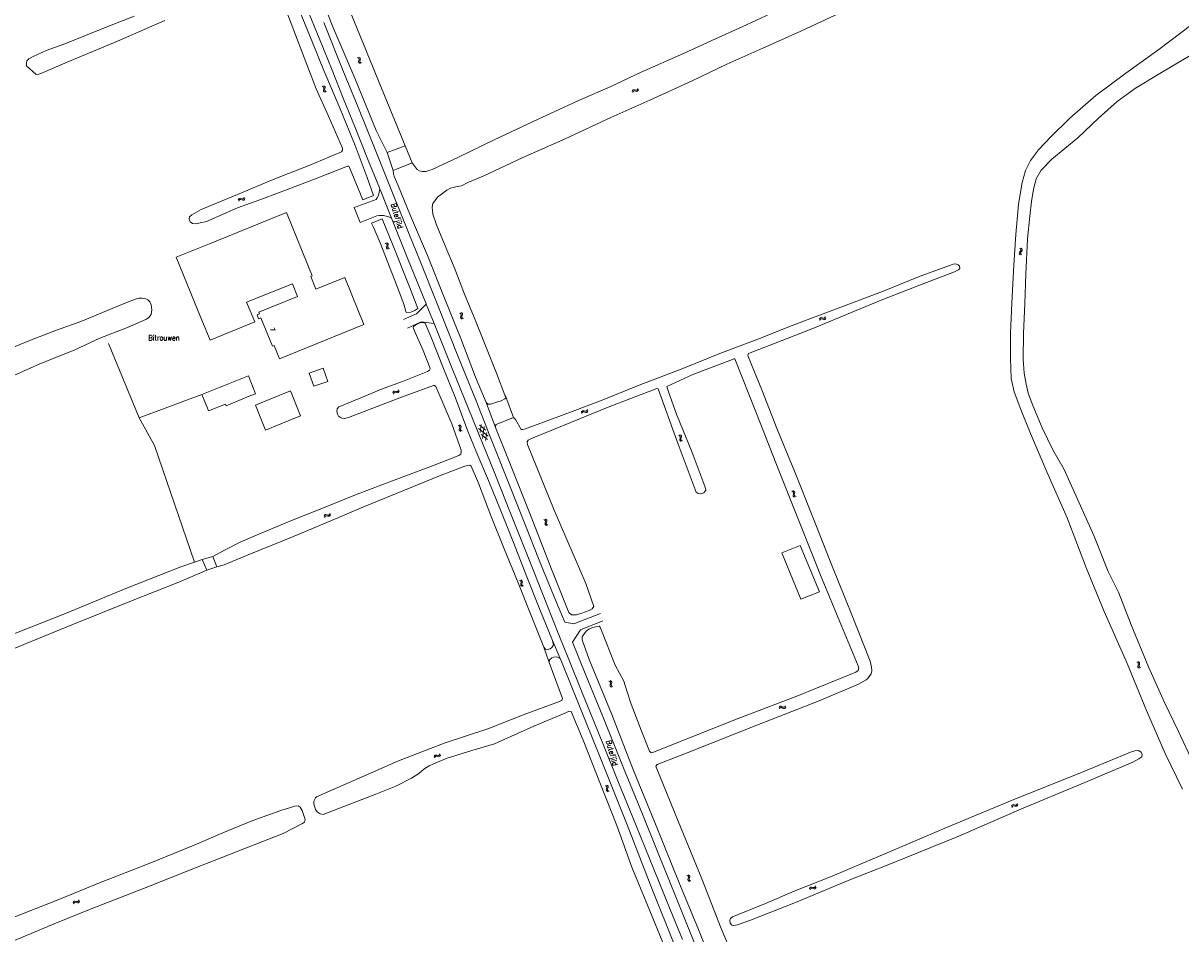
# Model space of a CAD drawing. Header units: metres. Extents: x 189705 to 199106, y 581686 to 588448.
# Tile 283 of 555: x 193419 to 193856, y 585067 to 585411. Entities that reach past the tile are written whole.
import ezdxf

# ---------------------------------------------------------------- set-up
doc = ezdxf.new("R2010")
doc.units = ezdxf.units.M
doc.layers.add('B-WA-OG-GBKN-G', color=7, linetype='Continuous', lineweight=18)
doc.styles.add('Style-STANDARD', font='STANDARD.shx')

msp = doc.modelspace()

# ---------------------------------------------------------------- linework, layer by layer
at = {"layer": 'B-WA-OG-GBKN-G'}
for p, q in [((193545.807, 585398.322), (193545.434, 585398.489)), ((193546.042, 585398.081), (193545.807, 585398.322)), ((193545.868, 585396.965), (193545.973, 585397.359)), ((193545.906, 585396.629), (193545.868, 585396.965)), ((193546.256, 585398.534), (193545.883, 585398.701)), ((193546.138, 585396.397), (193545.906, 585396.629)), ((193545.973, 585397.359), (193546.077, 585397.753)), ((193546.077, 585397.753), (193546.042, 585398.081)), ((193546.493, 585398.294), (193546.256, 585398.534)), ((193546.32, 585397.17), (193546.421, 585397.572)), ((193546.358, 585396.846), (193546.32, 585397.17)), ((193546.588, 585396.612), (193546.358, 585396.846)), ((193546.421, 585397.572), (193546.528, 585397.966)), ((193546.528, 585397.966), (193546.493, 585398.294)), ((193546.959, 585396.444), (193546.588, 585396.612)), ((193546.51, 585396.232), (193546.138, 585396.397)), ((193532.581, 585387.857), (193532.953, 585387.692)), ((193532.132, 585387.645), (193532.503, 585387.477)), ((193532.503, 585387.477), (193532.733, 585387.243)), ((193532.67, 585386.517), (193532.563, 585386.123)), ((193532.563, 585386.123), (193532.598, 585385.795)), ((193532.598, 585385.795), (193532.835, 585385.555)), ((193532.771, 585386.919), (193532.67, 585386.517)), ((193532.733, 585387.243), (193532.771, 585386.919)), ((193532.835, 585385.555), (193533.208, 585385.388)), ((193532.953, 585387.692), (193533.185, 585387.46)), ((193533.118, 585386.73), (193533.014, 585386.336)), ((193533.014, 585386.336), (193533.049, 585386.008)), ((193533.049, 585386.008), (193533.284, 585385.767)), ((193533.223, 585387.124), (193533.118, 585386.73)), ((193533.185, 585387.46), (193533.223, 585387.124)), ((193533.284, 585385.767), (193533.657, 585385.6)), ((193649.138, 585385.681), (193649.288, 585386.06)), ((193649.288, 585386.06), (193649.51, 585386.301)), ((193649.369, 585385.241), (193649.521, 585385.619)), ((193649.51, 585386.301), (193649.844, 585386.353)), ((193649.521, 585385.619), (193649.746, 585385.859)), ((193649.746, 585385.859), (193650.068, 585385.91)), ((193649.844, 585386.353), (193650.242, 585386.264)), ((193650.068, 585385.91), (193650.474, 585385.825)), ((193650.242, 585386.264), (193650.64, 585386.177)), ((193650.474, 585385.825), (193650.872, 585385.735)), ((193650.64, 585386.177), (193650.966, 585386.225)), ((193650.872, 585385.735), (193651.197, 585385.783)), ((193650.966, 585386.225), (193651.197, 585386.47)), ((193651.197, 585386.47), (193651.348, 585386.849)), ((193651.197, 585385.783), (193651.427, 585386.03)), ((193651.427, 585386.03), (193651.579, 585386.409)), ((193500.399, 585344.702), (193500.573, 585345.07)), ((193500.573, 585345.07), (193500.81, 585345.296)), ((193500.601, 585344.248), (193500.777, 585344.615)), ((193500.777, 585344.615), (193501.017, 585344.84)), ((193500.81, 585345.296), (193501.147, 585345.327)), ((193501.017, 585344.84), (193501.341, 585344.87)), ((193501.147, 585345.327), (193501.538, 585345.213)), ((193501.341, 585344.87), (193501.741, 585344.76)), ((193501.538, 585345.213), (193501.93, 585345.1)), ((193501.741, 585344.76), (193502.133, 585344.644)), ((193501.93, 585345.1), (193502.258, 585345.127)), ((193502.133, 585344.644), (193502.461, 585344.672)), ((193502.258, 585345.127), (193502.504, 585345.357)), ((193502.461, 585344.672), (193502.706, 585344.903)), ((193502.504, 585345.357), (193502.68, 585345.726)), ((193502.706, 585344.903), (193502.882, 585345.272)), ((193555.94, 585328.357), (193556.311, 585328.189)), ((193556.311, 585328.189), (193556.541, 585327.955)), ((193556.477, 585327.228), (193556.371, 585326.835)), ((193556.371, 585326.835), (193556.405, 585326.507)), ((193556.389, 585328.569), (193556.761, 585328.404)), ((193556.579, 585327.631), (193556.477, 585327.228)), ((193556.541, 585327.955), (193556.579, 585327.631)), ((193556.761, 585328.404), (193556.992, 585328.172)), ((193556.926, 585327.442), (193556.822, 585327.047)), ((193556.822, 585327.047), (193556.856, 585326.72)), ((193556.856, 585326.72), (193557.091, 585326.479)), ((193557.031, 585327.835), (193556.926, 585327.442)), ((193556.992, 585328.172), (193557.031, 585327.835)), ((193556.405, 585326.507), (193556.642, 585326.267)), ((193556.642, 585326.267), (193557.015, 585326.1)), ((193557.091, 585326.479), (193557.464, 585326.312)), ((193795.373, 585324.949), (193795.276, 585324.634)), ((193795.276, 585324.634), (193795.398, 585324.32)), ((193795.627, 585325.268), (193795.373, 585324.949)), ((193795.398, 585324.32), (193795.675, 585324.019)), ((193795.579, 585326.517), (193795.854, 585326.216)), ((193795.879, 585325.598), (193795.627, 585325.268)), ((193795.872, 585324.966), (193795.774, 585324.652)), ((193795.774, 585324.652), (193795.895, 585324.337)), ((193795.854, 585326.216), (193795.972, 585325.91)), ((193796.124, 585325.288), (193795.872, 585324.966)), ((193795.972, 585325.91), (193795.879, 585325.598)), ((193795.895, 585324.337), (193796.172, 585324.037)), ((193796.075, 585326.535), (193796.352, 585326.236)), ((193796.375, 585325.607), (193796.124, 585325.288)), ((193796.352, 585326.236), (193796.473, 585325.932)), ((193796.473, 585325.932), (193796.375, 585325.607)), ((193584.336, 585301.812), (193583.965, 585301.984)), ((193584.567, 585301.568), (193584.336, 585301.812)), ((193584.377, 585300.455), (193584.487, 585300.847)), ((193584.411, 585300.118), (193584.377, 585300.455)), ((193584.788, 585302.018), (193584.417, 585302.19)), ((193584.487, 585300.847), (193584.597, 585301.24)), ((193584.597, 585301.24), (193584.567, 585301.568)), ((193585.021, 585301.774), (193584.788, 585302.018)), ((193584.832, 585300.653), (193584.939, 585301.054)), ((193584.865, 585300.329), (193584.832, 585300.653)), ((193584.939, 585301.054), (193585.051, 585301.446)), ((193585.051, 585301.446), (193585.021, 585301.774)), ((193721.908, 585300.284), (193722.083, 585300.654)), ((193584.638, 585299.883), (193584.411, 585300.118)), ((193585.008, 585299.713), (193584.638, 585299.883)), ((193585.092, 585300.091), (193584.865, 585300.329)), ((193585.461, 585299.918), (193585.092, 585300.091)), ((193719.805, 585299.623), (193719.978, 585299.992)), ((193719.978, 585299.992), (193720.214, 585300.218)), ((193720.009, 585299.17), (193720.184, 585299.538)), ((193720.184, 585299.538), (193720.422, 585299.763)), ((193720.214, 585300.218), (193720.551, 585300.25)), ((193720.422, 585299.763), (193720.747, 585299.794)), ((193720.551, 585300.25), (193720.942, 585300.138)), ((193720.747, 585299.794), (193721.147, 585299.685)), ((193720.942, 585300.138), (193721.335, 585300.026)), ((193721.147, 585299.685), (193721.539, 585299.571)), ((193721.335, 585300.026), (193721.663, 585300.054)), ((193721.539, 585299.571), (193721.867, 585299.599)), ((193721.663, 585300.054), (193721.908, 585300.284)), ((193721.867, 585299.599), (193722.112, 585299.831)), ((193722.112, 585299.831), (193722.286, 585300.201)), ((193558.778, 585271.791), (193558.916, 585272.174)), ((193558.916, 585272.174), (193559.131, 585272.421)), ((193559.021, 585271.358), (193559.162, 585271.74)), ((193559.131, 585272.421), (193559.463, 585272.483)), ((193559.162, 585271.74), (193559.379, 585271.986)), ((193559.379, 585271.986), (193559.7, 585272.047)), ((193559.463, 585272.483), (193559.863, 585272.407)), ((193559.7, 585272.047), (193560.108, 585271.975)), ((193559.863, 585272.407), (193560.264, 585272.331)), ((193560.108, 585271.975), (193560.509, 585271.897)), ((193560.264, 585272.331), (193560.588, 585272.389)), ((193560.509, 585271.897), (193560.833, 585271.955)), ((193560.588, 585272.389), (193560.812, 585272.641)), ((193560.812, 585272.641), (193560.952, 585273.025)), ((193560.833, 585271.955), (193561.056, 585272.208)), ((193561.056, 585272.208), (193561.195, 585272.592)), ((193632.055, 585265.142), (193632.23, 585265.512)), ((193629.952, 585264.481), (193630.125, 585264.85)), ((193630.125, 585264.85), (193630.361, 585265.076)), ((193630.156, 585264.028), (193630.331, 585264.396)), ((193630.331, 585264.396), (193630.569, 585264.621)), ((193630.361, 585265.076), (193630.698, 585265.108)), ((193630.569, 585264.621), (193630.894, 585264.652)), ((193630.698, 585265.108), (193631.089, 585264.996)), ((193630.894, 585264.652), (193631.294, 585264.543)), ((193631.089, 585264.996), (193631.482, 585264.884)), ((193631.294, 585264.543), (193631.686, 585264.429)), ((193631.482, 585264.884), (193631.81, 585264.912)), ((193631.686, 585264.429), (193632.014, 585264.457)), ((193631.81, 585264.912), (193632.055, 585265.142)), ((193632.014, 585264.457), (193632.259, 585264.689)), ((193632.259, 585264.689), (193632.433, 585265.059)), ((193583.431, 585259.57), (193583.801, 585259.399)), ((193583.801, 585259.399), (193584.029, 585259.162)), ((193583.958, 585258.437), (193583.848, 585258.044)), ((193583.848, 585258.044), (193583.879, 585257.716)), ((193583.879, 585257.716), (193584.113, 585257.474)), ((193583.882, 585259.778), (193584.253, 585259.609)), ((193584.063, 585258.838), (193583.958, 585258.437)), ((193584.029, 585259.162), (193584.063, 585258.838)), ((193584.113, 585257.474), (193584.485, 585257.303)), ((193584.253, 585259.609), (193584.482, 585259.375)), ((193584.408, 585258.646), (193584.301, 585258.252)), ((193584.301, 585258.252), (193584.332, 585257.925)), ((193584.332, 585257.925), (193584.565, 585257.681)), ((193584.517, 585259.038), (193584.408, 585258.646)), ((193584.482, 585259.375), (193584.517, 585259.038)), ((193584.565, 585257.681), (193584.936, 585257.511)), ((193591.176, 585258.32), (193594.787, 585255.475)), ((193591.492, 585259.615), (193593.888, 585257.727)), ((193591.753, 585256.875), (193592.191, 585259.894)), ((193592.652, 585254.622), (193593.311, 585259.171)), ((193593.771, 585253.903), (193594.208, 585256.924)), ((193592.074, 585256.071), (193594.469, 585254.182)), ((193666.722, 585255.824), (193667.087, 585255.643)), ((193667.087, 585255.643), (193667.309, 585255.401)), ((193667.221, 585254.677), (193667.101, 585254.287)), ((193667.101, 585254.287), (193667.124, 585253.959)), ((193667.124, 585253.959), (193667.352, 585253.711)), ((193667.178, 585256.02), (193667.545, 585255.842)), ((193667.336, 585255.076), (193667.221, 585254.677)), ((193667.309, 585255.401), (193667.336, 585255.076)), ((193667.352, 585253.711), (193667.719, 585253.531)), ((193667.545, 585255.842), (193667.768, 585255.603)), ((193667.676, 585254.876), (193667.559, 585254.485)), ((193667.559, 585254.485), (193667.582, 585254.156)), ((193667.582, 585254.156), (193667.808, 585253.907)), ((193667.794, 585255.265), (193667.676, 585254.876)), ((193667.768, 585255.603), (193667.794, 585255.265)), ((193667.808, 585253.907), (193668.176, 585253.728)), ((193709.865, 585234.9), (193710.247, 585234.758)), ((193709.43, 585234.661), (193709.811, 585234.516)), ((193709.811, 585234.516), (193710.054, 585234.296)), ((193710.035, 585233.567), (193709.953, 585233.168)), ((193709.953, 585233.168), (193710.007, 585232.843)), ((193710.007, 585232.843), (193710.258, 585232.618)), ((193710.112, 585233.975), (193710.035, 585233.567)), ((193710.054, 585234.296), (193710.112, 585233.975)), ((193710.247, 585234.758), (193710.492, 585234.54)), ((193710.258, 585232.618), (193710.64, 585232.474)), ((193710.47, 585233.808), (193710.39, 585233.408)), ((193710.39, 585233.408), (193710.444, 585233.083)), ((193710.444, 585233.083), (193710.693, 585232.857)), ((193710.55, 585234.207), (193710.47, 585233.808)), ((193710.492, 585234.54), (193710.55, 585234.207)), ((193710.693, 585232.857), (193711.076, 585232.713)), ((193534.879, 585225.937), (193535.046, 585226.31)), ((193532.789, 585225.234), (193532.954, 585225.606)), ((193532.954, 585225.606), (193533.186, 585225.838)), ((193533.001, 585224.785), (193533.169, 585225.156)), ((193533.169, 585225.156), (193533.403, 585225.386)), ((193533.186, 585225.838), (193533.522, 585225.876)), ((193533.403, 585225.386), (193533.727, 585225.424)), ((193533.522, 585225.876), (193533.916, 585225.771)), ((193533.727, 585225.424), (193534.129, 585225.323)), ((193533.916, 585225.771), (193534.31, 585225.667)), ((193534.129, 585225.323), (193534.523, 585225.216)), ((193534.31, 585225.667), (193534.638, 585225.702)), ((193534.523, 585225.216), (193534.851, 585225.251)), ((193534.638, 585225.702), (193534.879, 585225.937)), ((193534.851, 585225.251), (193535.091, 585225.488)), ((193535.091, 585225.488), (193535.258, 585225.861)), ((193616.185, 585223.789), (193615.813, 585223.958)), ((193616.42, 585223.547), (193616.185, 585223.789)), ((193616.241, 585222.433), (193616.348, 585222.826)), ((193616.279, 585222.096), (193616.241, 585222.433)), ((193616.635, 585224), (193616.263, 585224.168)), ((193616.509, 585221.864), (193616.279, 585222.096)), ((193616.348, 585222.826), (193616.453, 585223.22)), ((193616.453, 585223.22), (193616.42, 585223.547)), ((193616.881, 585221.697), (193616.509, 585221.864)), ((193616.871, 585223.759), (193616.635, 585224)), ((193616.694, 585222.636), (193616.797, 585223.038)), ((193616.731, 585222.312), (193616.694, 585222.636)), ((193616.96, 585222.077), (193616.731, 585222.312)), ((193616.797, 585223.038), (193616.905, 585223.431)), ((193616.905, 585223.431), (193616.871, 585223.759)), ((193617.331, 585221.908), (193616.96, 585222.077)), ((193606.612, 585200.943), (193606.986, 585200.78)), ((193606.986, 585200.78), (193607.219, 585200.549)), ((193607.059, 585201.161), (193607.433, 585201.001)), ((193607.165, 585199.822), (193607.063, 585199.427)), ((193607.261, 585200.225), (193607.165, 585199.822)), ((193607.219, 585200.549), (193607.261, 585200.225)), ((193607.433, 585201.001), (193607.667, 585200.772)), ((193607.61, 585200.042), (193607.511, 585199.645)), ((193607.71, 585200.436), (193607.61, 585200.042)), ((193607.667, 585200.772), (193607.71, 585200.436)), ((193607.063, 585199.427), (193607.102, 585199.1)), ((193607.102, 585199.1), (193607.342, 585198.863)), ((193607.342, 585198.863), (193607.717, 585198.701)), ((193607.511, 585199.645), (193607.55, 585199.319)), ((193607.55, 585199.319), (193607.788, 585199.081)), ((193607.788, 585199.081), (193608.164, 585198.919)), ((193840.067, 585169.934), (193839.693, 585170.099)), ((193840.303, 585169.695), (193840.067, 585169.934)), ((193840.515, 585170.149), (193840.141, 585170.314)), ((193840.238, 585168.972), (193840.34, 585169.367)), ((193840.34, 585169.367), (193840.303, 585169.695)), ((193840.753, 585169.91), (193840.515, 585170.149)), ((193840.685, 585169.188), (193840.79, 585169.583)), ((193840.79, 585169.583), (193840.753, 585169.91)), ((193840.135, 585168.578), (193840.238, 585168.972)), ((193840.175, 585168.242), (193840.135, 585168.578)), ((193840.408, 585168.012), (193840.175, 585168.242)), ((193840.781, 585167.848), (193840.408, 585168.012)), ((193840.586, 585168.785), (193840.685, 585169.188)), ((193840.626, 585168.462), (193840.586, 585168.785)), ((193840.857, 585168.229), (193840.626, 585168.462)), ((193841.229, 585168.063), (193840.857, 585168.229)), ((193640.364, 585162.927), (193640.736, 585162.762)), ((193640.736, 585162.762), (193640.968, 585162.529)), ((193640.909, 585161.802), (193640.805, 585161.408)), ((193640.805, 585161.408), (193640.841, 585161.08)), ((193640.812, 585163.142), (193641.185, 585162.979)), ((193640.841, 585161.08), (193641.08, 585160.842)), ((193641.007, 585162.205), (193640.909, 585161.802)), ((193640.968, 585162.529), (193641.007, 585162.205)), ((193641.08, 585160.842), (193641.454, 585160.677)), ((193641.185, 585162.979), (193641.418, 585162.749)), ((193641.356, 585162.019), (193641.254, 585161.623)), ((193641.254, 585161.623), (193641.291, 585161.296)), ((193641.291, 585161.296), (193641.527, 585161.057)), ((193641.458, 585162.412), (193641.356, 585162.019)), ((193641.418, 585162.749), (193641.458, 585162.412)), ((193641.527, 585161.057), (193641.902, 585160.892)), ((193704.614, 585152.94), (193704.841, 585153.279)), ((193704.746, 585152.461), (193704.975, 585152.798)), ((193704.841, 585153.279), (193705.109, 585153.467)), ((193704.975, 585152.798), (193705.246, 585152.985)), ((193705.109, 585153.467), (193705.447, 585153.447)), ((193705.246, 585152.985), (193705.571, 585152.966)), ((193705.447, 585153.447), (193705.816, 585153.276)), ((193705.571, 585152.966), (193705.95, 585152.798)), ((193705.816, 585153.276), (193706.188, 585153.106)), ((193705.95, 585152.798), (193706.32, 585152.625)), ((193706.188, 585153.106), (193706.516, 585153.084)), ((193706.32, 585152.625), (193706.648, 585152.603)), ((193706.516, 585153.084), (193706.794, 585153.274)), ((193706.648, 585152.603), (193706.926, 585152.795)), ((193706.794, 585153.274), (193707.022, 585153.613)), ((193706.926, 585152.795), (193707.154, 585153.134)), ((193574.347, 585134.396), (193574.51, 585134.769)), ((193574.51, 585134.769), (193574.74, 585135.002)), ((193574.562, 585133.948), (193574.727, 585134.32)), ((193574.727, 585134.32), (193574.96, 585134.552)), ((193574.74, 585135.002), (193575.076, 585135.042)), ((193574.96, 585134.552), (193575.284, 585134.592)), ((193575.076, 585135.042), (193575.47, 585134.94)), ((193575.284, 585134.592), (193575.687, 585134.493)), ((193575.47, 585134.94), (193575.866, 585134.839)), ((193575.687, 585134.493), (193576.081, 585134.389)), ((193575.866, 585134.839), (193576.193, 585134.875)), ((193576.081, 585134.389), (193576.408, 585134.426)), ((193576.193, 585134.875), (193576.432, 585135.112)), ((193576.408, 585134.426), (193576.647, 585134.664)), ((193576.432, 585135.112), (193576.597, 585135.486)), ((193576.647, 585134.664), (193576.812, 585135.038)), ((193638.987, 585123.437), (193639.356, 585123.264)), ((193639.356, 585123.264), (193639.583, 585123.026)), ((193639.509, 585122.301), (193639.397, 585121.909)), ((193639.397, 585121.909), (193639.427, 585121.581)), ((193639.427, 585121.581), (193639.66, 585121.337)), ((193639.44, 585123.642), (193639.81, 585123.472)), ((193639.616, 585122.702), (193639.509, 585122.301)), ((193639.583, 585123.026), (193639.616, 585122.702)), ((193639.66, 585121.337), (193640.031, 585121.165)), ((193639.81, 585123.472), (193640.037, 585123.237)), ((193639.961, 585122.508), (193639.851, 585122.115)), ((193639.851, 585122.115), (193639.881, 585121.787)), ((193639.881, 585121.787), (193640.112, 585121.543)), ((193640.071, 585122.9), (193639.961, 585122.508)), ((193640.037, 585123.237), (193640.071, 585122.9)), ((193640.112, 585121.543), (193640.483, 585121.371)), ((193794.439, 585116.391), (193794.604, 585116.765)), ((193792.353, 585115.677), (193792.517, 585116.05)), ((193792.517, 585116.05), (193792.747, 585116.283)), ((193792.568, 585115.229), (193792.734, 585115.601)), ((193792.734, 585115.601), (193792.967, 585115.832)), ((193792.747, 585116.283), (193793.083, 585116.323)), ((193792.967, 585115.832), (193793.29, 585115.872)), ((193793.083, 585116.323), (193793.477, 585116.22)), ((193793.29, 585115.872), (193793.693, 585115.773)), ((193793.477, 585116.22), (193793.872, 585116.118)), ((193793.693, 585115.773), (193794.088, 585115.668)), ((193793.872, 585116.118), (193794.2, 585116.155)), ((193794.088, 585115.668), (193794.415, 585115.705)), ((193794.2, 585116.155), (193794.439, 585116.391)), ((193794.415, 585115.705), (193794.654, 585115.943)), ((193794.654, 585115.943), (193794.819, 585116.317)), ((193670.189, 585089.361), (193669.817, 585089.531)), ((193670.422, 585089.119), (193670.189, 585089.361)), ((193670.239, 585088.005), (193670.347, 585088.397)), ((193670.275, 585087.668), (193670.239, 585088.005)), ((193670.64, 585089.57), (193670.268, 585089.74)), ((193670.504, 585087.434), (193670.275, 585087.668)), ((193670.347, 585088.397), (193670.454, 585088.791)), ((193670.454, 585088.791), (193670.422, 585089.119)), ((193670.876, 585087.266), (193670.504, 585087.434)), ((193670.874, 585089.328), (193670.64, 585089.57)), ((193670.693, 585088.206), (193670.797, 585088.608)), ((193670.728, 585087.882), (193670.693, 585088.206)), ((193670.956, 585087.646), (193670.728, 585087.882)), ((193670.797, 585088.608), (193670.907, 585089.001)), ((193670.907, 585089.001), (193670.874, 585089.328)), ((193671.326, 585087.475), (193670.956, 585087.646)), ((193716.108, 585084.531), (193716.276, 585084.903)), ((193716.276, 585084.903), (193716.509, 585085.132)), ((193716.317, 585084.081), (193716.488, 585084.451)), ((193716.488, 585084.451), (193716.723, 585084.679)), ((193716.509, 585085.132), (193716.846, 585085.168)), ((193716.723, 585084.679), (193717.048, 585084.715)), ((193716.846, 585085.168), (193717.238, 585085.061)), ((193717.048, 585084.715), (193717.449, 585084.611)), ((193717.238, 585085.061), (193717.632, 585084.954)), ((193717.449, 585084.611), (193717.842, 585084.502)), ((193717.632, 585084.954), (193717.96, 585084.987)), ((193717.842, 585084.502), (193718.17, 585084.534)), ((193717.96, 585084.987), (193718.202, 585085.22)), ((193718.17, 585084.534), (193718.412, 585084.77)), ((193718.202, 585085.22), (193718.372, 585085.592)), ((193718.412, 585084.77), (193718.581, 585085.142)), ((193437.999, 585079.231), (193438.167, 585079.603)), ((193438.167, 585079.603), (193438.4, 585079.832)), ((193438.208, 585078.781), (193438.379, 585079.151)), ((193438.379, 585079.151), (193438.614, 585079.379)), ((193438.4, 585079.832), (193438.737, 585079.868)), ((193438.614, 585079.379), (193438.939, 585079.415)), ((193438.737, 585079.868), (193439.129, 585079.761)), ((193438.939, 585079.415), (193439.34, 585079.311)), ((193439.129, 585079.761), (193439.523, 585079.654)), ((193439.34, 585079.311), (193439.733, 585079.202)), ((193439.523, 585079.654), (193439.851, 585079.687)), ((193439.733, 585079.202), (193440.061, 585079.234)), ((193439.851, 585079.687), (193440.093, 585079.92)), ((193440.061, 585079.234), (193440.303, 585079.47)), ((193440.093, 585079.92), (193440.263, 585080.292)), ((193440.303, 585079.47), (193440.472, 585079.842))]:
    msp.add_line(p, q, dxfattribs=at)
at = {"layer": 'B-WA-OG-GBKN-G', "flags": 128}
for points in [[(193551.471, 585346.335), (193549.079, 585353.193), (193544.574, 585365.293), (193538.858, 585379.163), (193532.762, 585393.58), (193526.488, 585408.811), (193520.588, 585423.332), (193514.923, 585437.541), (193508.996, 585452.154), (193502.302, 585468.44), (193496.226, 585482.915), (193490.327, 585497.169), (193489.176, 585500)], [(193544.504, 585372.104), (193540.075, 585383.144), (193535.845, 585393.775), (193530.968, 585405.861), (193526.313, 585417.182), (193521.238, 585429.981), (193514.29, 585446.658), (193509.361, 585458.693), (193502.043, 585476.593), (193492.577, 585500)], [(193556.597, 585362.635), (193552.469, 585370.977), (193544.422, 585390.741), (193535.735, 585411.04), (193528.462, 585430.312), (193518.871, 585453.368), (193508.354, 585479.862), (193500.018, 585500)], [(193534.167, 585436.864), (193540.358, 585421.524), (193552.439, 585391.841), (193563.389, 585365.173)], [(193461.044, 585414.185), (193449.264, 585409.427), (193434.867, 585403.618), (193427.872, 585401.15), (193422.99, 585398.939), (193421.298, 585398.002), (193420.609, 585397.283), (193420.388, 585396.767), (193420.423, 585396.115), (193420.464, 585395.418), (193424.078, 585392.077), (193425.095, 585392.191), (193425.785, 585392.486), (193436.652, 585397.131), (193454.826, 585404.717), (193472.726, 585412.55)], [(193518.329, 585416.618), (193524.073, 585401.764), (193529.806, 585386.701), (193534.43, 585376.388), (193538.871, 585366.269), (193539.809, 585364.218), (193539.811, 585363.475), (193539.421, 585362.829), (193527.44, 585357.861), (193513.641, 585352.412), (193500.168, 585346.776), (193486.409, 585341.06), (193482.875, 585339.088), (193482.042, 585338.382)], [(193701.584, 585415.098), (193690.652, 585410.087), (193680.625, 585405.562), (193668.593, 585400.066), (193652.562, 585392.988), (193641.084, 585387.604), (193628.394, 585382.015), (193613.594, 585375.175), (193596.992, 585367.385), (193583.581, 585360.888), (193573.58, 585356.206), (193572.421, 585355.819), (193571.242, 585355.509), (193569.814, 585355.512), (193568.79, 585355.743), (193567.994, 585356.152), (193566.024, 585358.741)], [(193601.43, 585270.34), (193601.09, 585271.018), (193597.964, 585279.295), (193594.098, 585288.698), (193590.14, 585298.791), (193585.848, 585309.158), (193581.902, 585319.369), (193578.569, 585327.372), (193575.3, 585335.297), (193573.901, 585339.335), (193573.702, 585340.69), (193573.613, 585342.039), (193573.87, 585343.389), (193575.702, 585345.702), (193579.189, 585348.365), (193580.608, 585349.158), (193582.621, 585349.685), (193584.674, 585350.042), (193587.076, 585351.248), (193592.91, 585353.748), (193607.553, 585360.607), (193623.818, 585367.81), (193641.156, 585375.804), (193655.799, 585382.454), (193671.849, 585389.669), (193684.961, 585395.963), (193698.55, 585402.083), (193712.809, 585408.425), (193727.719, 585415.363)], [(193532.721, 585411.74), (193539.937, 585393.791), (193545.536, 585379.946), (193552.356, 585363.117), (193558.6, 585347.437), (193564.698, 585332.445), (193569.052, 585321.583), (193575.771, 585304.883), (193583.882, 585284.537), (193590.253, 585268.806), (193595.451, 585255.65), (193603.114, 585236.375), (193609.184, 585221.154), (193613.809, 585209.274), (193616.846, 585201.854), (193619.51, 585195.403), (193621.253, 585191.196), (193623.667, 585185.204), (193627.093, 585184.641), (193637.139, 585188.542)], [(193860.56, 585410.919), (193848.069, 585401.507), (193835.538, 585392.615), (193824.293, 585384.115), (193814.427, 585375.553), (193807.315, 585368.557), (193802.643, 585363.58), (193799.582, 585359.596), (193797.756, 585355.873), (193796.412, 585351.294), (193795.036, 585343.112), (193794.07, 585331.602), (193793.234, 585320.093), (193792.533, 585305.775), (193792.048, 585294.409), (193792.001, 585284.774), (193792.138, 585281.068), (193792.34, 585277.297), (193793.39, 585272.241), (193795.887, 585265.549), (193799.558, 585256.441), (193805.723, 585241.967), (193813.376, 585224.674), (193820.72, 585205.496), (193827.422, 585189.267), (193835.833, 585170.221), (193843.435, 585151.888), (193850.384, 585135.673), (193856.951, 585122.097)], [(193797.182, 585279.281), (193796.761, 585284.581), (193796.999, 585294.237), (193797.491, 585305.538), (193797.768, 585316.725), (193798.4, 585330.071), (193799.339, 585338.599), (193799.945, 585344.065), (193800.655, 585348.812), (193801.675, 585352.666), (193803.579, 585355.926), (193807.67, 585360.125), (193817.413, 585368.218), (193825.217, 585375.619), (193832.283, 585381.888), (193839.227, 585386.904), (193848.401, 585392.469), (193859.923, 585399.333)], [(193553.825, 585348.949), (193553.711, 585349.233), (193549.107, 585360.656), (193544.504, 585372.104)], [(193563.389, 585365.173), (193556.597, 585362.635)], [(193558.914, 585355.878), (193556.597, 585362.635)], [(193566.024, 585358.741), (193563.389, 585365.173)], [(193482.042, 585338.382), (193481.895, 585337.423), (193482.204, 585336.505), (193483.158, 585335.829), (193484.494, 585335.67), (193486.032, 585336.007), (193488.371, 585336.613), (193500.169, 585341.671), (193509.919, 585345.264), (193519.218, 585348.796), (193529.136, 585352.572), (193541.639, 585357.496), (193542.155, 585357.412), (193542.456, 585357.022), (193547.45, 585344.773)], [(193558.914, 585355.878), (193566.024, 585358.741)], [(193558.914, 585355.878), (193559.054, 585354.529), (193559.279, 585353.545), (193560.611, 585350.4), (193565.428, 585338.712), (193571.87, 585323.729), (193578.297, 585307.631), (193584.466, 585292.328), (193589.982, 585277.754), (193594.07, 585268.234)], [(193558.323, 585337.785), (193557.272, 585338.291), (193555.198, 585338.798), (193553.788, 585338.826), (193552.76, 585338.756), (193546.388, 585336.235), (193544.152, 585341.898), (193552.426, 585344.863), (193552.917, 585345.463), (193553.305, 585346.419), (193553.639, 585347.628), (193553.825, 585348.949)], [(193554.446, 585347.408), (193553.825, 585348.949)], [(193547.45, 585344.773), (193551.471, 585346.335)], [(193557.808, 585339.062), (193554.446, 585347.408)], [(193489.496, 585328.193), (193518.62, 585339.969), (193528.29, 585316.054), (193527.771, 585315.844), (193529.714, 585311.037), (193540.618, 585315.446), (193547.831, 585297.606), (193515.962, 585284.719), (193513.952, 585289.69), (193513.296, 585289.424), (193508.936, 585300.208), (193508.055, 585299.852), (193507.483, 585301.266), (193508.464, 585301.663), (193508.189, 585302.345), (193522.81, 585308.257), (193520.859, 585313.082), (193503.569, 585306.091)], [(193554.742, 585337.544), (193550.778, 585335.973)], [(193563.748, 585302.153), (193562.877, 585305.324), (193560.391, 585312.073), (193554.031, 585328.48), (193551.353, 585334.655), (193550.778, 585335.973)], [(193554.742, 585337.544), (193558.914, 585327.411), (193565.026, 585311.933), (193568.223, 585303.737)], [(193558.323, 585337.785), (193557.808, 585339.062)], [(193571.408, 585305.382), (193571.38, 585305.455), (193564.361, 585322.691), (193559.31, 585335.337), (193558.323, 585337.785)], [(193489.496, 585328.193), (193476.901, 585323.1), (193486.696, 585299.268)], [(193758.67, 585312.956), (193770.832, 585317.596), (193772.404, 585318.288), (193772.91, 585318.77), (193772.831, 585319.719), (193772.27, 585320.251), (193771.412, 585320.523), (193770.385, 585320.482), (193757.287, 585315.606), (193743.722, 585310.158), (193727.914, 585304.227), (193708.613, 585296.9), (193697.645, 585292.526), (193682.246, 585286.652), (193668.234, 585281.092), (193651.851, 585274.704), (193637.246, 585268.832), (193621.491, 585262.975), (193608.499, 585258.148), (193607.815, 585257.945), (193607.258, 585257.98), (193605.103, 585261.735), (193604.297, 585262.563)], [(193687.729, 585057.882), (193682.768, 585069.483), (193675.47, 585088.291), (193666.539, 585110.098), (193658.233, 585130.464), (193658.113, 585130.883), (193658.641, 585131.423), (193669.937, 585135.908), (193696.266, 585146.357), (193719.724, 585155.557), (193734.629, 585161.749), (193737.499, 585163.455), (193738.137, 585163.958), (193738.928, 585165.101), (193739.364, 585165.723), (193739.68, 585166.892), (193739.595, 585168.188), (193739.004, 585170.55), (193732.405, 585187.316), (193724.466, 585207.026), (193717.444, 585224.932), (193710.469, 585242.308), (193703.973, 585258.189), (193698.128, 585272.949), (193692.992, 585285.557), (193692.854, 585286.114), (193693.117, 585286.717), (193703.173, 585290.66), (193717.368, 585296.184), (193733.103, 585302.652), (193743.806, 585307.063), (193758.67, 585312.956)], [(193411.814, 585287.581), (193421.94, 585291.8), (193431.819, 585295.511), (193440.917, 585298.795), (193449.129, 585302.253), (193457.9, 585305.895), (193461.547, 585307.274), (193462.895, 585307.617), (193463.932, 585307.646)], [(193463.932, 585307.646), (193465.438, 585307.344), (193466.189, 585307.02), (193466.947, 585306.174), (193467.544, 585305.133), (193467.797, 585303.191), (193467.515, 585301.436), (193466.67, 585300.359), (193465.746, 585299.645), (193458.584, 585296.503), (193448.086, 585292.439), (193438.405, 585287.954), (193425.485, 585282.749), (193415.594, 585278.426)], [(193486.696, 585299.268), (193489.773, 585291.782), (193506.606, 585298.701), (193503.569, 585306.091)], [(193571.404, 585305.378), (193567.714, 585301.727), (193562.816, 585299.61)], [(193574.34, 585298.01), (193571.408, 585305.382)], [(193568.223, 585303.737), (193567.078, 585302.934), (193565.553, 585302.38), (193563.748, 585302.153)], [(193490.842, 585210.077), (193495.477, 585212.553), (193501.161, 585215.424), (193509.098, 585218.894), (193521.157, 585223.908), (193531.915, 585228.181), (193545.291, 585233.563), (193559.279, 585238.81), (193573.723, 585244.3), (193583.713, 585248.199), (193584.409, 585248.645), (193584.623, 585249.349), (193584.568, 585250.19), (193581.007, 585260.194), (193575.023, 585274.278), (193574.534, 585274.642), (193574.188, 585274.68), (193562.055, 585270.214), (193542.069, 585262.577), (193540.564, 585262.202), (193539.514, 585262.264), (193539.012, 585262.497), (193538.267, 585263.095), (193537.906, 585263.824), (193537.642, 585265.023), (193537.758, 585265.832), (193538.381, 585266.55), (193538.798, 585266.702), (193546.71, 585269.976), (193555.116, 585273.5), (193562.417, 585276.18), (193571.925, 585279.915), (193572.64, 585280.36), (193572.828, 585280.876), (193572.683, 585281.43), (193570.182, 585287.89), (193567.709, 585293.45), (193566.58, 585296.12), (193566.481, 585296.478), (193566.635, 585296.892), (193567.016, 585297.195), (193567.521, 585297.526), (193568.759, 585298.142), (193569.831, 585298.459), (193570.949, 585298.172), (193573.344, 585292.442), (193577.919, 585281.098), (193582.29, 585270.204), (193587.156, 585257.368), (193590.536, 585249.033)], [(193574.34, 585298.01), (193569.466, 585298.612), (193564.313, 585296.319)], [(193668.182, 585065.351), (193663.501, 585076.673), (193657.354, 585091.869), (193650.809, 585108.085), (193643.714, 585125.348), (193638.066, 585139.396), (193630.426, 585158.34), (193624.975, 585171.727), (193621.715, 585179.86), (193616.939, 585191.843), (193612.039, 585204.361), (193608.008, 585214.381), (193602.983, 585227.027), (193599.699, 585235.287), (193597.038, 585242.043), (193592.881, 585252.217), (193587.232, 585266.215), (193581.457, 585280.366), (193574.34, 585298.01)], [(193451.351, 585290.494), (193463.034, 585262.419)], [(193676.168, 585234.133), (193677.023, 585235.048), (193676.747, 585236.179), (193671.873, 585249.336), (193665.865, 585263.776), (193662.894, 585272.228), (193662.259, 585274.262), (193672.021, 585278.797), (193687.074, 585284.424), (193687.584, 585284.681), (193687.94, 585284.636), (193696.101, 585264.078), (193704.823, 585241.942), (193712.478, 585222.569), (193720.335, 585203.004), (193728.163, 585183.841), (193734.502, 585168.763), (193734.806, 585167.879), (193734.461, 585167.029), (193733.56, 585166.37), (193711.306, 585157.337), (193689.142, 585148.862), (193670.818, 585141.556), (193656.596, 585135.84), (193656.157, 585135.948), (193655.708, 585136.495), (193652.511, 585144.399), (193648.724, 585154.245), (193647.195, 585159.316), (193645.989, 585162.99), (193642.769, 585168.96), (193637.522, 585182.142), (193637.126, 585183.319), (193636.66, 585183.719), (193634.16, 585183.201), (193632.811, 585182.604), (193631.837, 585181.798), (193630.718, 585180.49), (193630.282, 585179.695), (193630.258, 585178.6), (193632.888, 585171.096), (193641.415, 585150.319), (193649.677, 585129.25), (193657.754, 585109.513), (193667.154, 585086.147), (193674.263, 585069.113), (193684.165, 585043.978)], [(193527.172, 585279.299), (193528.888, 585274.341), (193534.175, 585276.17), (193532.459, 585281.129), (193527.172, 585279.299)], [(193880.526, 585081.077), (193880.108, 585082.257), (193876.63, 585090.828), (193873.365, 585100.571), (193869.966, 585110.847), (193865.022, 585123.093), (193860.937, 585132.31), (193855.419, 585143.979), (193850.159, 585154.837), (193844.154, 585168.314), (193837.622, 585184.193), (193832.78, 585196.583), (193828.954, 585204.321), (193823.525, 585217.973), (193817.314, 585231.737), (193812.301, 585242.852), (193808.075, 585250.374), (193803.929, 585258.646), (193800.493, 585267.011), (193798.737, 585271.785), (193797.96, 585275.163), (193797.182, 585279.281)], [(193488.753, 585266.087), (193486.699, 585271.274), (193504.255, 585278.228), (193506.92, 585271.502), (193504.498, 585270.543)], [(193463.034, 585262.419), (193486.699, 585271.274)], [(193504.498, 585270.543), (193495.777, 585266.99), (193495.551, 585267.561), (193489.17, 585265.034), (193488.753, 585266.087)], [(193512.67, 585269.533), (193520.086, 585272.567), (193523.911, 585263.216), (193516.495, 585260.182)], [(193594.07, 585268.234), (193594.808, 585267.578), (193595.636, 585267.587), (193597.486, 585268.139), (193599.655, 585268.875), (193601.107, 585269.538), (193601.373, 585269.864), (193601.43, 585270.34)], [(193597.502, 585258.797), (193602.721, 585245.925), (193611.074, 585225.066), (193618.731, 585205.191), (193625.192, 585188.89), (193626.262, 585188.017), (193628.169, 585188.031), (193630.203, 585188.602), (193632.965, 585189.614), (193634.068, 585190.228), (193634.695, 585191.161), (193631.623, 585199.887), (193619.756, 585227.508), (193609.63, 585252.396), (193609.5, 585253.345), (193609.854, 585253.939), (193611.13, 585254.655), (193640.084, 585266.443), (193658.446, 585273.439), (193659.003, 585273.313), (193666.204, 585253.482), (193673.329, 585234.372), (193674.052, 585233.799), (193675.01, 585233.719), (193676.168, 585234.133)], [(193604.297, 585262.563), (193601.43, 585270.34)], [(193506.904, 585267.174), (193512.67, 585269.533)], [(193506.904, 585267.174), (193510.671, 585257.8)], [(193597.502, 585258.797), (193594.07, 585268.234)], [(193463.034, 585262.419), (193468.764, 585251.901), (193483.847, 585207.893)], [(193604.297, 585262.563), (193597.818, 585259.875), (193597.509, 585259.482), (193597.502, 585258.797)], [(193516.495, 585260.182), (193510.671, 585257.8)], [(193590.536, 585249.033), (193594.919, 585238.797), (193599.297, 585227.961), (193604.305, 585215.302), (193609.38, 585202.375), (193614.251, 585190.061), (193619.062, 585178.255)], [(193615.796, 585175.834), (193611.03, 585187.732), (193605.819, 585200.736), (193600.792, 585212.887), (193595.876, 585225.123), (193591.121, 585237.776), (193588.398, 585244.203), (193587.791, 585244.527), (193586.924, 585244.466), (193586.019, 585244.131), (193576.452, 585240.552), (193563.181, 585235.092), (193547.429, 585228.667), (193533.872, 585222.841), (193519.963, 585217.118), (193504.192, 585210.68), (193495.088, 585206.92), (193492.361, 585206.122)], [(193712.909, 585193.874), (193705.704, 585211.385), (193712.66, 585214.247), (193719.866, 585196.737), (193712.909, 585193.874)], [(193483.847, 585207.893), (193486.819, 585208.912)], [(193490.842, 585210.077), (193486.819, 585208.912)], [(193488.583, 585204.895), (193486.819, 585208.912)], [(193490.842, 585210.077), (193492.361, 585206.122)], [(193413.099, 585179.821), (193435.107, 585188.519), (193457.897, 585197.99), (193478.769, 585206.15), (193483.847, 585207.893)], [(193488.583, 585204.895), (193477.964, 585200.381), (193460.021, 585193.249), (193437.491, 585184.241), (193414.487, 585174.722)], [(193488.583, 585204.895), (193492.361, 585206.122)], [(193638.131, 585185.688), (193629.615, 585182.357), (193626.677, 585177.632), (193631.704, 585165.189), (193638.127, 585149.609), (193645.766, 585130.487), (193653.059, 585112.664), (193659.032, 585097.927), (193665.676, 585081.43), (193671.921, 585065.827), (193677.795, 585051.293), (193683.939, 585035.843), (193688.045, 585025.644), (193693.022, 585013.227), (193698.321, 585000)], [(193619.062, 585178.255), (193619.405, 585176.659), (193618.821, 585175.667), (193618.151, 585175.117), (193617.232, 585174.913), (193616.417, 585175.008), (193615.796, 585175.834)], [(193621.996, 585171.531), (193619.062, 585178.255)], [(193617.808, 585170.037), (193615.796, 585175.834)], [(193534.769, 585113.396), (193532.402, 585112.596), (193531.331, 585112.789), (193530.165, 585113.6), (193529.575, 585114.515), (193528.972, 585116.666), (193528.907, 585117.572), (193529.573, 585118.82), (193529.923, 585119.212), (193543.996, 585125.431), (193560.858, 585132.821), (193578.597, 585139.657), (193594.63, 585144.954), (193608.417, 585150.41), (193620.302, 585154.768), (193622.596, 585155.691), (193622.862, 585156.444), (193617.808, 585170.037)], [(193617.808, 585170.037), (193617.991, 585170.975), (193618.803, 585171.739), (193619.441, 585172.009), (193620.749, 585172.105), (193621.996, 585171.531)], [(193621.996, 585171.531), (193622.411, 585170.42), (193628.727, 585154.761), (193637.169, 585133.844), (193647.29, 585108.718), (193656.772, 585083.983), (193664.955, 585063.549)], [(193661.663, 585062.108), (193654.954, 585078.333), (193649.044, 585092.665), (193643.346, 585108.471), (193636.957, 585124.655), (193630.712, 585140.686), (193626.079, 585151.426), (193625.296, 585151.558), (193624.401, 585151.154), (193612.065, 585145.888), (193597.179, 585139.224), (193588.544, 585136.78), (193579.303, 585133.86), (193575.053, 585132.149), (193572.471, 585130.989), (193570.518, 585129.727), (193568.617, 585128.042), (193565.82, 585126.274)], [(193772.526, 585104.45), (193796.173, 585114.768), (193820.067, 585124.618), (193838.192, 585132.363), (193840.517, 585133.551), (193841.608, 585134.411), (193841.749, 585135.27), (193841.318, 585136.14), (193840.355, 585136.71), (193838.938, 585136.669), (193837.963, 585136.407), (193817.616, 585127.916), (193793.266, 585118.208), (193767.008, 585107.339), (193744.53, 585097.713), (193736.507, 585094.291), (193724.721, 585089.272), (193710.31, 585083.658), (193699.566, 585078.981), (193687.051, 585073.907), (193686.316, 585073.332), (193686.044, 585072.64), (193686.216, 585071.558), (193686.825, 585070.797), (193687.516, 585070.662), (193688.969, 585070.868), (193693.84, 585072.674), (193710.778, 585079.351), (193730.665, 585087.671), (193746.086, 585093.633), (193772.526, 585104.45)], [(193565.82, 585126.274), (193559.854, 585123.332), (193552.413, 585120.24), (193534.769, 585113.396)], [(193432.601, 585080.471), (193448.565, 585087.005), (193466.782, 585094.126), (193483.789, 585101.054), (193494.573, 585105.64), (193505.903, 585110.31), (193516.428, 585114.123), (193521.751, 585115.752), (193522.961, 585115.791), (193523.829, 585115.295), (193524.556, 585114.11), (193525.633, 585110.66), (193525.41, 585109.699), (193524.7, 585109.151), (193517.318, 585105.441), (193503.57, 585100.017), (193484.263, 585092.371), (193464.66, 585084.581), (193444.215, 585076.694), (193430.906, 585071.236), (193410.355, 585062.775)], [(193390.91, 585063.551), (193407.939, 585070.723), (193418.865, 585075.074), (193432.601, 585080.471)]]:
    msp.add_lwpolyline(points, dxfattribs=at)

# ---------------------------------------------------------------- texts
at = {"layer": 'B-WA-OG-GBKN-G', "style": 'Style-STANDARD'}
for s, height, rotation, p in [('Butefjild', 2, 286.07917, (193558.033, 585343.171)), ('7', 1.6, 292.02485, (193512.409, 585296.02)), ('Butefjild', 2, 285.18979, (193639.267, 585140.362))]:
    msp.add_text(s, height=height, rotation=rotation, dxfattribs=at).set_placement(p)
msp.add_text('Bitrouwen', height=2, dxfattribs=at).set_placement((193466.463, 585291.642))

doc.saveas('drawing.dxf')
